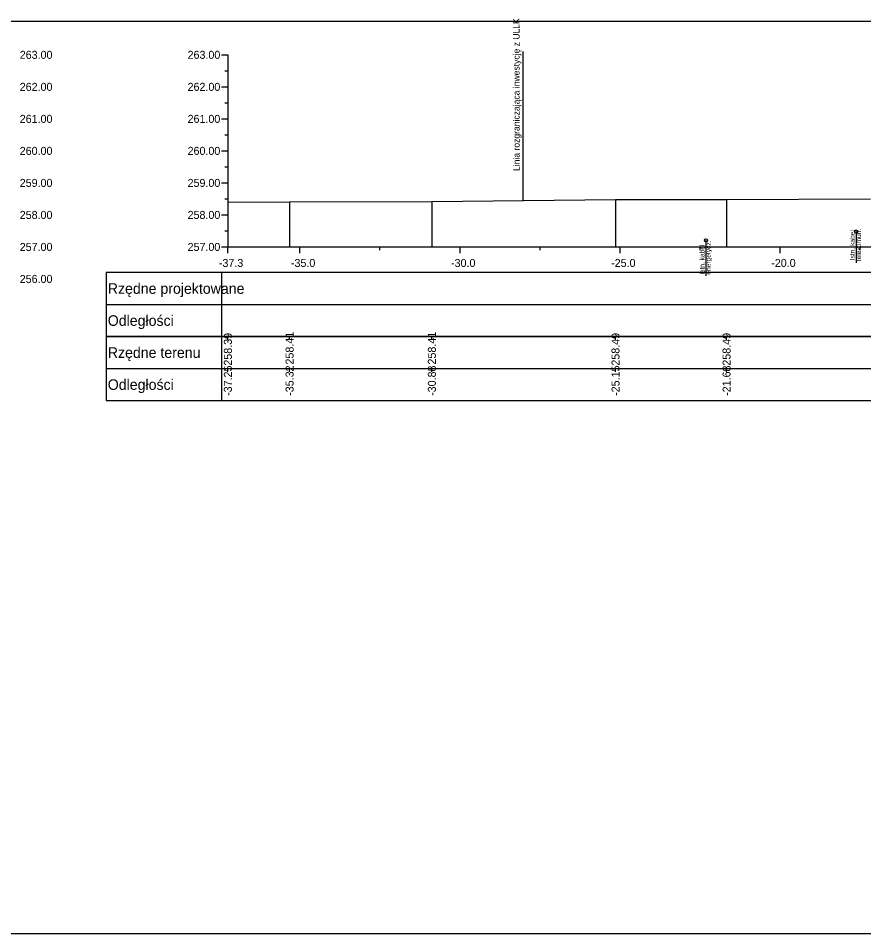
# Model space of a CAD drawing. Extents: x 6516023 to 6560129, y 5513077 to 5529206.
# Drawn here: x 6516993.92 to 6517020.32, y 5514551.66 to 5514580.25 of the extents above; entities that cross this region are included whole.
import ezdxf

# ---------------------------------------------------------------- set-up
doc = ezdxf.new("R2010")
doc.units = 0
for name, color, linetype in [('TOR_PRZEK_P-kable', 7, 'Continuous'), ('TOR_PRZEK_P-tabelka istniejace', 7, 'Continuous'), ('TOR_PRZEK_P-tabelka projektowane', 7, 'Continuous'), ('TOR_PRZEK_P-teren istniejacy', 7, 'Continuous'), ('TOR_PRZEK_P-uklad odniesienia', 7, 'Continuous'), ('TOR_PS_T-granica PKP-projektowana', 7, 'Continuous'), ('TOR_RAMKI-ramka+tabelka 1', 7, 'Continuous')]:
    doc.layers.add(name, color=color, linetype=linetype)

msp = doc.modelspace()

# ---------------------------------------------------------------- linework, layer by layer
at = {"layer": 'TOR_PRZEK_P-kable'}
for p, q in [((6517020.084, 5514573.585), (6517020.084, 5514572.611)), ((6517015.393, 5514573.312), (6517015.393, 5514572.202))]:
    msp.add_line(p, q, dxfattribs=at)
for centre in [(6517020.084, 5514573.585), (6517015.393, 5514573.312)]:
    msp.add_circle(centre, 0.05, dxfattribs=at)
at = {"layer": 'TOR_PRZEK_P-tabelka istniejace'}
for p, q in [((6516996.663, 5514570.306), (6516996.663, 5514568.306)), ((6517000.263, 5514570.306), (6517000.263, 5514568.306)), ((6517000.463, 5514570.206), (6517000.463, 5514570.306)), ((6517002.39, 5514570.206), (6517002.39, 5514570.306)), ((6517006.833, 5514570.206), (6517006.833, 5514570.306)), ((6517012.568, 5514570.206), (6517012.568, 5514570.306)), ((6517016.036, 5514570.206), (6517016.036, 5514570.306)), ((6516996.663, 5514569.306), (6517080.463, 5514569.306)), ((6517000.463, 5514569.206), (6517000.463, 5514569.306)), ((6517002.39, 5514569.206), (6517002.39, 5514569.306)), ((6517006.833, 5514569.206), (6517006.833, 5514569.306)), ((6517012.568, 5514569.206), (6517012.568, 5514569.306)), ((6517016.036, 5514569.206), (6517016.036, 5514569.306))]:
    msp.add_line(p, q, dxfattribs=at)
for points in [[(6517000.463, 5514574.501), (6517000.463, 5514573.306), (6517000.463, 5514573.176), (6517000.463, 5514573.106)], [(6517002.39, 5514574.519), (6517002.39, 5514573.306), (6517002.39, 5514573.176), (6517002.39, 5514573.106)], [(6517006.833, 5514574.521), (6517006.833, 5514573.306), (6517006.833, 5514573.176), (6517006.833, 5514573.106)], [(6517012.568, 5514574.592), (6517012.568, 5514573.306), (6517012.568, 5514573.176), (6517012.568, 5514573.106)], [(6517016.036, 5514574.592), (6517016.036, 5514573.306), (6517016.036, 5514573.176), (6517016.036, 5514573.106)]]:
    msp.add_lwpolyline(points, dxfattribs=at)
msp.add_lwpolyline([(6516996.663, 5514570.306), (6516996.663, 5514568.306), (6517080.463, 5514568.306), (6517080.463, 5514570.306)], close=True, dxfattribs=at)
at = {"layer": 'TOR_PRZEK_P-tabelka projektowane'}
for p, q in [((6516996.663, 5514572.306), (6516996.663, 5514570.306)), ((6517000.263, 5514572.306), (6517000.263, 5514570.306)), ((6516996.663, 5514571.306), (6517080.463, 5514571.306))]:
    msp.add_line(p, q, dxfattribs=at)
msp.add_lwpolyline([(6516996.663, 5514572.306), (6516996.663, 5514570.306), (6517080.463, 5514570.306), (6517080.463, 5514572.306)], close=True, dxfattribs=at)
at = {"layer": 'TOR_PRZEK_P-teren istniejacy'}
msp.add_lwpolyline([(6517000.463, 5514574.501), (6517002.39, 5514574.519), (6517006.833, 5514574.521), (6517012.568, 5514574.592), (6517016.036, 5514574.592), (6517020.53, 5514574.61)], dxfattribs=at)
at = {"layer": 'TOR_PRZEK_P-uklad odniesienia'}
for p, q in [((6517000.263, 5514579.106), (6517000.463, 5514579.106)), ((6517000.463, 5514579.106), (6517000.463, 5514573.106)), ((6517000.363, 5514578.606), (6517000.463, 5514578.606)), ((6517000.263, 5514578.106), (6517000.463, 5514578.106)), ((6517000.363, 5514577.606), (6517000.463, 5514577.606)), ((6517000.263, 5514577.106), (6517000.463, 5514577.106)), ((6517000.363, 5514576.606), (6517000.463, 5514576.606)), ((6517000.263, 5514576.106), (6517000.463, 5514576.106)), ((6517000.363, 5514575.606), (6517000.463, 5514575.606)), ((6517000.263, 5514575.106), (6517000.463, 5514575.106)), ((6517000.363, 5514574.606), (6517000.463, 5514574.606)), ((6517000.263, 5514574.106), (6517000.463, 5514574.106)), ((6517000.363, 5514573.606), (6517000.463, 5514573.606)), ((6517000.263, 5514573.106), (6517000.463, 5514573.106)), ((6517000.463, 5514573.106), (6517080.463, 5514573.106)), ((6517000.463, 5514573.006), (6517000.463, 5514573.106)), ((6517000.463, 5514572.906), (6517000.463, 5514573.106)), ((6517002.713, 5514572.906), (6517002.713, 5514573.106)), ((6517005.213, 5514573.006), (6517005.213, 5514573.106)), ((6517007.713, 5514572.906), (6517007.713, 5514573.106)), ((6517010.213, 5514573.006), (6517010.213, 5514573.106)), ((6517012.713, 5514572.906), (6517012.713, 5514573.106)), ((6517015.213, 5514573.006), (6517015.213, 5514573.106)), ((6517017.713, 5514572.906), (6517017.713, 5514573.106)), ((6517020.213, 5514573.006), (6517020.213, 5514573.106))]:
    msp.add_line(p, q, dxfattribs=at)
at = {"layer": 'TOR_PS_T-granica PKP-projektowana'}
msp.add_line((6517009.684, 5514574.556), (6517009.684, 5514579.214), dxfattribs=at)
at = {"layer": 'TOR_RAMKI-ramka+tabelka 1'}
msp.add_lwpolyline([(6516907.013, 5514580.156), (6517154.513, 5514580.156), (6517154.513, 5514551.656), (6516907.013, 5514551.656)], close=True, dxfattribs=at)

# ---------------------------------------------------------------- texts
at = {"layer": 'TOR_PRZEK_P-kable'}
for s, height, p in [('Istn. kabel', 0.14999, (6517020.039, 5514572.688)), ('telekomun.', 0.15, (6517020.234, 5514572.659)), ('Istn. kabel', 0.14999, (6517015.348, 5514572.238)), ('energetycz.', 0.14999, (6517015.542, 5514572.239))]:
    msp.add_text(s, height=height, rotation=90.0511, dxfattribs=at).set_placement(p)
at = {"layer": 'TOR_PRZEK_P-tabelka istniejace'}
for s, p in [('258.41', (6517002.515, 5514569.433)), ('258.41', (6517006.958, 5514569.433)), ('258.39', (6517000.588, 5514569.398)), ('258.49', (6517012.693, 5514569.398)), ('258.49', (6517016.161, 5514569.398)), ('-37.25', (6517000.588, 5514568.453)), ('-35.32', (6517002.515, 5514568.456)), ('-30.88', (6517006.958, 5514568.454)), ('-25.15', (6517012.693, 5514568.453)), ('-21.68', (6517016.161, 5514568.454))]:
    msp.add_text(s, height=0.25, rotation=90, dxfattribs=at).set_placement(p)
for s, p in [('Rzędne terenu', (6516996.713, 5514569.641)), ('Odległości', (6516996.713, 5514568.641))]:
    msp.add_text(s, height=0.33, dxfattribs=at).set_placement(p)
at = {"layer": 'TOR_PRZEK_P-tabelka projektowane'}
for s, p in [('Rzędne projektowane', (6516996.713, 5514571.641)), ('Odległości', (6516996.713, 5514570.641))]:
    msp.add_text(s, height=0.33, dxfattribs=at).set_placement(p)
at = {"layer": 'TOR_PRZEK_P-uklad odniesienia'}
for s, height, p in [('263.00', 0.25, (6516993.963, 5514578.981)), ('263.00', 0.25, (6516999.205, 5514578.981)), ('262.00', 0.25, (6516993.963, 5514577.981)), ('262.00', 0.25, (6516999.205, 5514577.981)), ('261.00', 0.25, (6516993.963, 5514576.981)), ('261.00', 0.25, (6516999.205, 5514576.981)), ('260.00', 0.25, (6516993.963, 5514575.981)), ('260.00', 0.25, (6516999.205, 5514575.981)), ('259.00', 0.25, (6516993.963, 5514574.981)), ('259.00', 0.25, (6516999.205, 5514574.981)), ('258.00', 0.25, (6516993.963, 5514573.981)), ('258.00', 0.25, (6516999.205, 5514573.981)), ('257.00', 0.25, (6516993.963, 5514572.981)), ('257.00', 0.25, (6516999.205, 5514572.981)), ('-', 0.0001, (6517000.463, 5514573.106)), ('-37.3', 0.25, (6517000.182, 5514572.481)), ('-35.0', 0.25, (6517002.432, 5514572.481)), ('-30.0', 0.25, (6517007.432, 5514572.481)), ('-25.0', 0.25, (6517012.432, 5514572.481)), ('-20.0', 0.25, (6517017.432, 5514572.481)), ('256.00', 0.25, (6516993.963, 5514571.981))]:
    msp.add_text(s, height=height, dxfattribs=at).set_placement(p)
at = {"layer": 'TOR_PS_T-granica PKP-projektowana'}
msp.add_text('Linia rozgraniczająca inwestycję z ULLK', height=0.2, rotation=90.0511, dxfattribs=at).set_placement((6517009.574, 5514575.478))

doc.saveas('drawing.dxf')
